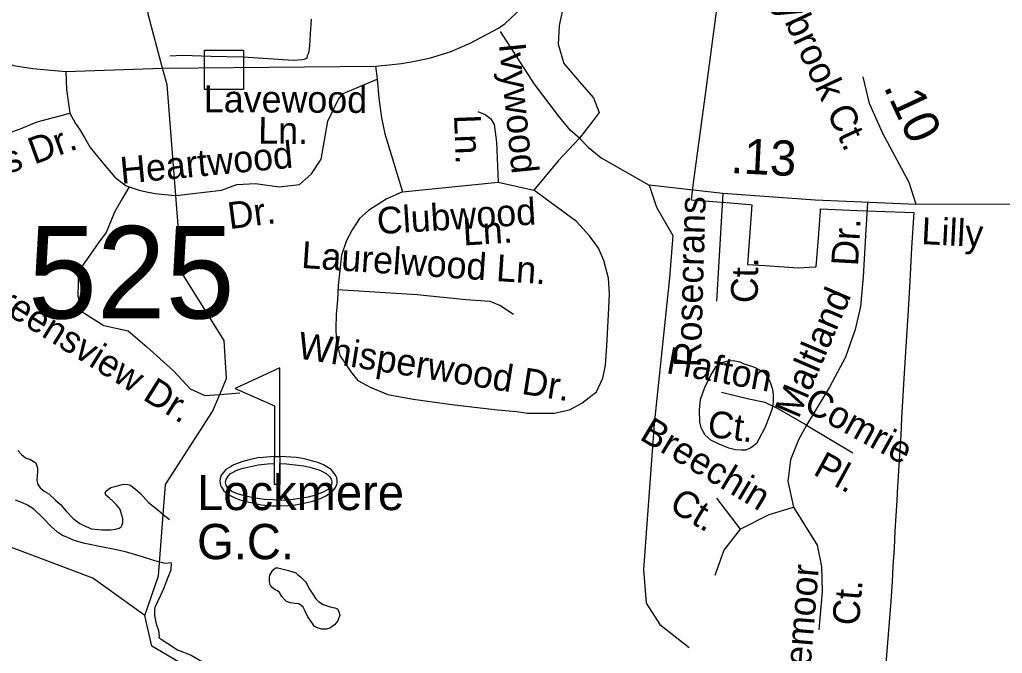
# Model space of a CAD drawing. Extents: x 2001466 to 2224147, y 644118 to 847247.
# Drawn here: x 2069122 to 2072607, y 717327 to 719575 of the extents above; entities that cross this region are included whole.
import ezdxf

# ---------------------------------------------------------------- set-up
doc = ezdxf.new("R2010")
doc.units = 0
for name, color, linetype in [('Exist Boundary Political City Limit New', 7, 'Continuous'), ('Exist Cultural Recreational Golf Course CELL', 7, 'Continuous'), ('Exist Cultural Recreational Golf Course Label', 7, 'Continuous'), ('Exist Hydrographic Creek Single Shore', 7, 'Continuous'), ('Exist Hydrographic Misc Water Feature', 7, 'Continuous'), ('Exist Road Non-System Structure Non-Sys Other Attributed CELL', 7, 'Continuous'), ('Exist Road Non-System Type 51', 7, 'Continuous'), ('Exist Road Non-System Type 51 Label', 7, 'Continuous'), ('Exist Road Secondary Mileage Hundredths English Label', 7, 'Continuous'), ('Exist Road Secondary Structure Standard Bridge Number Label', 7, 'Continuous'), ('Exist Road Secondary Type 51 Attributed', 7, 'Continuous'), ('Exist Road Secondary Type 51 Label', 7, 'Continuous'), ('Map Preparation Boundary City Limit Buffer Line', 7, 'Continuous')]:
    doc.layers.add(name, color=color, linetype=linetype)

msp = doc.modelspace()

# ---------------------------------------------------------------- linework, layer by layer
at = {"layer": 'Exist Boundary Political City Limit New'}
msp.add_lwpolyline([(2071621.4, 719826.2), (2071554.6, 719327.4), (2071510.4, 718996.6), (2071503.6, 718936.5), (2071642, 718924.8), (2071711.6, 718918.8), (2071718.4, 718918.2), (2071702.6, 718707), (2071766.1, 718702.7), (2071882, 718694.8), (2071941.8, 718698.4), (2071946.9, 718698.8), (2071954.4, 718800.8), (2071961.4, 718895.6), (2071961.9, 718903.5), (2072092, 718898.4), (2072192, 718894.5), (2072292.4, 718890.6), (2072285, 718765.8), (2072278, 718645.9), (2072271, 718526.2), (2072263.4, 718396.4), (2072256.6, 718281.9), (2072249.5, 718161.4), (2072246, 718101.5), (2072235.2, 717919.8), (2072232.4, 717869.9), (2072225.9, 717761.2), (2072222.4, 717700.3), (2072218.6, 717636.4), (2072215.4, 717581.6), (2072211.2, 717511.7), (2072119.4, 716370.6)], dxfattribs=at)
at = {"layer": 'Exist Cultural Recreational Golf Course CELL'}
msp.add_lwpolyline([(2070044.7, 718339.9), (2069886.2, 718266.5), (2070026.2, 718204.9), (2070026.2, 718026), (2070044.7, 718026), (2070044.7, 718001), (2070044.7, 717926), (2070044.7, 718001), (2070068.3, 717999.4), (2070098.8, 717996.1), (2070130.3, 717992.1), (2070151.5, 717987.8), (2070179.4, 717979.5), (2070186.3, 717977.4), (2070209, 717965.6), (2070221, 717954.7), (2070226.5, 717945.1), (2070229.5, 717935.6), (2070229.2, 717931.2), (2070228.1, 717927.1), (2070227.1, 717923.8), (2070225, 717920), (2070214.3, 717908.2), (2070198.5, 717898.6), (2070171.2, 717888.3), (2070144.6, 717880.7), (2070109.1, 717875.2), (2070082, 717871.2), (2070041.9, 717869.4), (2070019.5, 717871.2), (2069990.4, 717872.7), (2069957.4, 717877.2), (2069923.3, 717884.7), (2069894.3, 717893.3), (2069874.8, 717901.8), (2069862.7, 717911.3), (2069854.2, 717923.3), (2069851.7, 717933.3), (2069854.2, 717944.3), (2069861.2, 717955.3), (2069869.8, 717964.9), (2069878.9, 717970.1), (2069890.3, 717975.9), (2069909.4, 717982.4), (2069935.5, 717989.4), (2069968.4, 717995.4), (2070000.4, 717999.4), (2070026.2, 718001), (2070026.2, 718026), (2070044.7, 718026), (2070044.7, 717926), (2070026.2, 717926), (2070026.2, 718001), (2070026.2, 718026), (2069985.8, 718022.3), (2069966.3, 718020.6), (2069935.5, 718013.3), (2069909.9, 718007), (2069881.6, 717996), (2069869.3, 717988.9), (2069853.5, 717979.1), (2069843.2, 717968.1), (2069837, 717959.8), (2069833, 717947.6), (2069832, 717937.8), (2069834.7, 717923.3), (2069837.5, 717916.3), (2069846.5, 717904), (2069854.7, 717897), (2069868.6, 717887.4), (2069880.4, 717881.6), (2069902.9, 717872.1), (2069921.7, 717867.1), (2069952, 717859.8), (2069980, 717854.3), (2070016.4, 717851), (2070040, 717850), (2070073.8, 717852), (2070099.1, 717854.5), (2070125.5, 717859.1), (2070157.5, 717865.6), (2070188.6, 717876.1), (2070208, 717886), (2070226.5, 717897.3), (2070236.2, 717907.3), (2070242.2, 717915.5), (2070244.8, 717921), (2070246.3, 717925.1), (2070247.7, 717931.5), (2070248.5, 717938.3), (2070247, 717949.6), (2070242.5, 717959.8), (2070232.6, 717972.5), (2070226.4, 717979.2), (2070211.6, 717989), (2070199.8, 717995.8), (2070179, 718004.3), (2070164.8, 718008.3), (2070131.7, 718017), (2070104.2, 718022.1), (2070044.7, 718026)], close=True, dxfattribs=at)
at = {"layer": 'Exist Hydrographic Creek Single Shore'}
for points in [[(2069629, 719402.9), (2069577.8, 719594.4), (2069552.7, 720060.7), (2069584.7, 720325.8), (2069551.7, 720520.1), (2069476.9, 720642.9), (2069367.8, 720743.7), (2069283.7, 721234.2), (2069224.9, 721366.6), (2069199.8, 721524.7), (2069124.8, 721709.9), (2069132.8, 721883.7), (2069181.8, 722043.3), (2069189.8, 722325.3), (2069380.9, 722675.8), (2069561.1, 723468.3)], [(2069675.3, 718951.3), (2069644.8, 719343.6), (2069629, 719402.9)], [(2069831.6, 718245.9), (2069855.8, 718302.5), (2069846.8, 718437.2), (2069696.7, 718676.5), (2069675.3, 718951.3)], [(2069565.7, 717462), (2069381.7, 717593.7), (2068922.6, 717767.1), (2067938.8, 718440.1), (2067605.8, 718597.8), (2067330.8, 718655.9), (2067223.7, 718636)], [(2069565.7, 717462), (2069614.7, 717602.1), (2069639.7, 717926.4), (2069805.8, 718185.5), (2069831.6, 718245.9)], [(2072111.1, 716772.9), (2072041.7, 716791.4), (2071799.7, 716891.5), (2071623.6, 716914.8), (2071424.7, 716879.5), (2071257.8, 716879.6), (2070965.8, 716980.7), (2070715.6, 716913.6), (2070449.6, 716922.3), (2070040.8, 717088.1), (2069590.7, 717353.2), (2069565.7, 717462)]]:
    msp.add_lwpolyline(points, dxfattribs=at)
at = {"layer": 'Exist Hydrographic Misc Water Feature'}
for points in [[(2070156.2, 719576.3), (2070152.1, 719524.5), (2070150.3, 719482.6), (2070146.4, 719456.5), (2070142.1, 719446.5), (2070140.4, 719438.3), (2070134.3, 719434.4), (2070124.6, 719432.6), (2070092.2, 719430.6), (2069914.5, 719442.1), (2069800.4, 719443.9), (2069700.4, 719447.8), (2069654.4, 719445.4)], [(2071694.1, 718353.4), (2071727.9, 718341.8), (2071751.7, 718329.6), (2071761.8, 718323.6), (2071774.1, 718307.6), (2071783.9, 718285.8), (2071792.1, 718263.9), (2071794, 718243.7), (2071794.4, 718217.7), (2071790.3, 718195.6), (2071782.3, 718171.6), (2071764.4, 718127.7), (2071744.5, 718089.8), (2071734.7, 718071.8), (2071724.4, 718063.6), (2071714.6, 718055.8), (2071696.6, 718047.5), (2071680.6, 718047.5), (2071660.5, 718049.4), (2071636.3, 718055.5), (2071602.6, 718069.5), (2071572.5, 718083.4), (2071552.6, 718101.4), (2071538.7, 718127), (2071534.4, 718147.2), (2071532.3, 718191.3), (2071536.2, 718227.2), (2071550.2, 718267.3), (2071572.3, 718313.4), (2071592, 718345.3), (2071611.7, 718359.4), (2071634, 718365.3), (2071651.9, 718365.5), (2071675.9, 718361.4), (2071687.9, 718355.5), (2071694.1, 718353.4)], [(2069115.4, 718047), (2069129.1, 718032.7), (2069142.8, 718020.9), (2069161.1, 718014.9), (2069178.9, 718002.8), (2069185.3, 717984.8), (2069185.3, 717971.1), (2069183, 717943), (2069185.3, 717928.9), (2069187.3, 717924.9), (2069195.3, 717914.8), (2069209.1, 717903), (2069225.3, 717893.2), (2069249.3, 717870.9), (2069267.5, 717855.2), (2069287.2, 717831.1), (2069311.4, 717805.1), (2069335.2, 717787.3), (2069347.5, 717781.4), (2069377.2, 717769.2), (2069413.5, 717765.3), (2069445.5, 717765.3), (2069463.7, 717767.4), (2069475.4, 717771.7), (2069481.6, 717775.7), (2069485.5, 717783.6), (2069487.5, 717791.4), (2069487.5, 717805.6), (2069481.2, 717829.7), (2069477.3, 717839.6), (2069465.2, 717853.6), (2069453.3, 717865.6), (2069439.3, 717879.4), (2069429.3, 717887.4), (2069425, 717895.4), (2069429.3, 717903.2), (2069445.3, 717915.4), (2069469.3, 717921.5), (2069485.3, 717925.6), (2069499.2, 717927.5), (2069513, 717925.5), (2069533.3, 717909.4), (2069551.1, 717893.8), (2069579.2, 717861.9), (2069611.6, 717835.9), (2069631.3, 717819.9), (2069653.4, 717801.9)], [(2069659.6, 717648.1), (2069637.6, 717645.7), (2069601.7, 717655.6), (2069557.9, 717669.6), (2069529.4, 717677.6), (2069497.6, 717687.7), (2069459.6, 717695.4), (2069411.7, 717705.6), (2069353.6, 717717.2), (2069315.5, 717727.5), (2069289.7, 717739), (2069273.7, 717745.1), (2069255.8, 717757.2), (2069233.7, 717777.2), (2069203.5, 717808.9), (2069171.8, 717838.9), (2069149.4, 717852.8), (2069129.3, 717862.7), (2069107.4, 717870.9)], [(2069659.6, 717648.1), (2069657.9, 717622), (2069647.7, 717596), (2069631.9, 717555.7), (2069620, 717530), (2069610, 717507.9), (2069601.7, 717489.7), (2069600.1, 717481.9), (2069600.1, 717462), (2069606.3, 717431.9), (2069614.1, 717407.9), (2069616.3, 717387.7), (2069616.1, 717381.7)], [(2070147.6, 717558.7), (2070161.7, 717536.7), (2070171.8, 717521), (2070181.6, 717510.9), (2070197.8, 717500.8), (2070223.7, 717492.8), (2070239.7, 717489.2), (2070249.7, 717485.2), (2070253.8, 717474.8), (2070257.9, 717462.9), (2070254, 717452.9), (2070249.9, 717443), (2070238.2, 717428.9), (2070225.9, 717419.1), (2070222, 717416.8), (2070209.9, 717413), (2070193.9, 717413), (2070180, 717417.1), (2070167.9, 717423), (2070157.9, 717436.7), (2070143.7, 717456.7), (2070133.9, 717476.8), (2070127.7, 717490.7), (2070119.9, 717496.8), (2070111.9, 717502.9), (2070097.8, 717504.6), (2070082, 717506.6), (2070067.8, 717510.8), (2070061.9, 717516.5), (2070052, 717528.6), (2070043.8, 717542.8), (2070035.8, 717548.5), (2070028.1, 717552.5), (2070017.4, 717560.6), (2070011.4, 717568.4), (2070007.8, 717582.3), (2070007.8, 717596.5), (2070009.4, 717604.4), (2070019.6, 717622.7), (2070029.5, 717630.6), (2070037.5, 717630.6), (2070075.4, 717620.7), (2070101.7, 717612.7), (2070107.6, 717606.6), (2070117.7, 717598.5), (2070125.7, 717590.8), (2070135.5, 717580.8), (2070141.4, 717571), (2070147.6, 717558.7)], [(2069616.1, 717381.7), (2069624.1, 717378), (2069648.1, 717361.8), (2069682.3, 717340), (2069729.9, 717320.2), (2069772.4, 717296.3), (2069806.4, 717278.2), (2069842.1, 717256.1), (2069870.4, 717236.5), (2069896.2, 717218.4), (2069918.1, 717202.5), (2069954.2, 717184.4), (2069990.5, 717166.7), (2070026.4, 717150.7), (2070066.6, 717138.6), (2070102.3, 717128.7), (2070138.6, 717115.1), (2070188.6, 717090.9), (2070242.7, 717063.2), (2070288.7, 717041.2), (2070317, 717029.3), (2070346.7, 717009.3), (2070373, 716995.2), (2070406.8, 716979.5)]]:
    msp.add_lwpolyline(points, dxfattribs=at)
at = {"layer": 'Exist Road Non-System Structure Non-Sys Other Attributed CELL'}
msp.add_lwpolyline([(2069777.1, 719466.4), (2069916.1, 719466.4), (2069916.1, 719327.3), (2069777.1, 719327.3)], close=True, dxfattribs=at)
at = {"layer": 'Exist Road Non-System Type 51'}
for p, q in [((2069285.3, 719390.7), (2069629, 719402.9)), ((2069629, 719402.9), (2070383.3, 719409.8)), ((2070479.5, 718964.5), (2070819, 718999.1)), ((2070819, 718999.1), (2070945.6, 718970.3)), ((2071615.4, 718958.7), (2071354.3, 718987.5)), ((2072128.6, 718927), (2072127.2, 718904.5)), ((2069831.6, 718245.9), (2069903.2, 718251.4))]:
    msp.add_line(p, q, dxfattribs=at)
for points in [[(2070383.3, 719409.8), (2070431.9, 719414.9), (2070475.8, 719419.8), (2070523.5, 719428.3), (2070578.4, 719439.3), (2070649.2, 719461.3), (2070720.1, 719491.8), (2070820.2, 719544.3), (2070843.4, 719561.4), (2070919.1, 719632.3), (2070958.2, 719675), (2071013.1, 719736.1), (2071053.4, 719786.1)], [(2071162.2, 719704.5), (2071100.1, 719671), (2071047.5, 719608.9), (2071034.8, 719554.8), (2071032, 719488.6), (2071052.1, 719419.5), (2071114.4, 719346), (2071157.4, 719298.2), (2071176.5, 719245.6), (2071152.6, 719212.1), (2071106.8, 719154.6)], [(2068897.2, 719570.3), (2069000.6, 719474.4), (2069066.7, 719426.5), (2069099.8, 719412.4), (2069168.9, 719402.1), (2069285.3, 719390.7)], [(2071106.8, 719154.6), (2071075.2, 719182.2), (2071032.2, 719233.5), (2070947.8, 719346), (2070827.1, 719533)], [(2070383.3, 719409.8), (2070389.5, 719364.7), (2070395.8, 719296.3), (2070405.1, 719226.3), (2070417.5, 719170.3), (2070439.3, 719097.2), (2070479.5, 718964.5)], [(2069285.3, 719390.7), (2069288.2, 719327.3), (2069299.7, 719243.8)], [(2069675.3, 718951.3), (2069837.8, 718970.3), (2069892.5, 718990.4), (2069958.6, 718993.3), (2070042.1, 718981.8), (2070114, 718990.4), (2070157.2, 719027.9), (2070191.7, 719079.7), (2070214.7, 719215), (2070252.2, 719292.8), (2070269.4, 719312.9), (2070389.7, 719363.5)], [(2068885.3, 719105.6), (2068945.7, 719125.8), (2068994.7, 719145.9), (2069052.2, 719163.2), (2069121.3, 719186.2), (2069184.6, 719212.1), (2069299.7, 719243.8)], [(2069299.7, 719243.8), (2069319.8, 719206.4), (2069334.2, 719186.2), (2069351.5, 719157.4), (2069372.4, 719122.1), (2069408.8, 719076.3), (2069434, 719047.4), (2069460.1, 719016.7)], [(2070747.1, 719249.6), (2070773, 719238.1), (2070793.1, 719223.7), (2070804.6, 719203.5), (2070813.3, 719140.2), (2070819, 718999.1)], [(2071106.8, 719154.6), (2071032, 719073.9), (2070945.6, 718970.3)], [(2071106.8, 719154.6), (2071138.1, 719122.7), (2071184.4, 719084.6), (2071354.3, 718987.5)], [(2069460.1, 719016.7), (2069461, 719015.6), (2069500.2, 718985.8), (2069546, 718970.8), (2069572.1, 718964.3), (2069602.9, 718958.7), (2069636.5, 718954.9), (2069672.9, 718951.2), (2069675.3, 718951.3)], [(2069510.2, 718982.5), (2069486.7, 718941.5), (2069457.9, 718892.5), (2069429.2, 718820.5), (2069403.3, 718786), (2069363, 718728.4), (2069331.3, 718682.3), (2069328.5, 718595.9), (2069344.2, 718538.2), (2069420.7, 718490.4), (2069506.7, 718471.3), (2069573.6, 718413.9), (2069669.1, 718327.9), (2069726.4, 718265.7), (2069779, 718241.8), (2069831.6, 718245.9)], [(2071354.3, 718987.5), (2071380.2, 718909.8), (2071437.7, 718809), (2071426.2, 718659.3), (2071372.4, 718141.4), (2071334.2, 717625.2), (2071343.8, 717505.7), (2071391.5, 717429.2), (2071496.6, 717348)], [(2070251.2, 718632.1), (2070249.6, 718580.8), (2070244.9, 718529.5), (2070243.4, 718479.7), (2070244.9, 718443.9), (2070251.2, 718411.3), (2070257.4, 718383.3), (2070277.6, 718353.7), (2070296.2, 718325.7), (2070321.2, 718294.7), (2070364.4, 718271.7), (2070427.7, 718245.8), (2070516.9, 718228.5), (2070663.6, 718208.4), (2070816.2, 718191.1), (2070885.2, 718185.3), (2070922.6, 718179.6), (2071017.6, 718179.6), (2071072.3, 718191.1), (2071115.4, 718214.1), (2071167.2, 718254.4), (2071190.2, 718303.4), (2071198.9, 718349.5), (2071204.6, 718418.6), (2071210.4, 718528), (2071213.3, 718602.8), (2071210.4, 718657.6), (2071193.5, 718720.8), (2071174.8, 718764.3), (2071142.2, 718807.9), (2071097.1, 718859.2), (2070945.6, 718970.3)], [(2070479.5, 718964.5), (2070421.9, 718938.6), (2070358.6, 718898.3), (2070327, 718869.5), (2070301.1, 718829.2), (2070280.9, 718791.7), (2070263.7, 718739.9), (2070251.2, 718632.1)], [(2071615.4, 718958.7), (2071593.1, 718576.9)], [(2072127.2, 718904.5), (2072122.5, 718829.8), (2072113, 718662.5), (2072103.4, 718557.3), (2072084.3, 718476), (2072050.6, 718378.2), (2071993.1, 718271.7), (2071912.5, 718136.9), (2071883.7, 718085.1), (2071855, 718013.1), (2071846.3, 717938.3), (2071866.5, 717845.5), (2071950.5, 717711.3), (2071964.9, 717634.8), (2071967.2, 717546.1), (2071955.7, 717410.7)], [(2070873.7, 718529.7), (2070824.8, 718561.4), (2070790.3, 718575.8), (2070703.9, 718581.5), (2070531.3, 718598.8), (2070249.3, 718616.1)], [(2071912.5, 718136.9), (2071811.8, 718194.5), (2071765.7, 718217.6), (2071708.2, 718229.1), (2071610.4, 718252.1)], [(2071912.5, 718136.9), (2072076.5, 718039)], [(2071593.1, 717877.2), (2071676.5, 717767.8)], [(2071676.5, 717767.8), (2071780.1, 717819.6), (2071866.5, 717845.5)], [(2071676.5, 717767.8), (2071619, 717692.9), (2071587.3, 717603.7)]]:
    msp.add_lwpolyline(points, dxfattribs=at)
at = {"layer": 'Exist Road Secondary Type 51 Attributed'}
for points in [[(2072300.6, 718919.3), (2072276.7, 718997.6), (2072182.6, 719171.6), (2072135.1, 719277.8), (2072112.8, 719371.9)], [(2072300.6, 718919.3), (2071943.2, 718935.3), (2071615.4, 718958.7)], [(2074340.3, 718608.8), (2073821, 718762.9), (2073513.9, 718855.5), (2073381.5, 718884.2), (2073206, 718913), (2072856.6, 718920.9), (2072300.6, 718919.3)]]:
    msp.add_lwpolyline(points, dxfattribs=at)
at = {"layer": 'Map Preparation Boundary City Limit Buffer Line'}
msp.add_lwpolyline([(2071621.4, 719826.2), (2071554.6, 719327.4), (2071510.4, 718996.6), (2071503.6, 718936.5), (2071642, 718924.8), (2071711.6, 718918.8), (2071718.4, 718918.2), (2071702.6, 718707), (2071766.1, 718702.7), (2071882, 718694.8), (2071941.8, 718698.4), (2071946.9, 718698.8), (2071954.4, 718800.8), (2071961.4, 718895.6), (2071961.9, 718903.5), (2072092, 718898.4), (2072192, 718894.5), (2072292.4, 718890.6), (2072285, 718765.8), (2072278, 718645.9), (2072271, 718526.2), (2072263.4, 718396.4), (2072256.6, 718281.9), (2072249.5, 718161.4), (2072246, 718101.5), (2072235.2, 717919.8), (2072232.4, 717869.9), (2072225.9, 717761.2), (2072222.4, 717700.3), (2072218.6, 717636.4), (2072215.4, 717581.6), (2072211.2, 717511.7), (2072119.4, 716370.6)], dxfattribs=at)

# ---------------------------------------------------------------- texts
at = {"layer": 'Exist Cultural Recreational Golf Course Label'}
for s, p in [('Lockmere', (2069751.2, 717835.4)), ('G.C.', (2069751.2, 717661.2))]:
    msp.add_text(s, height=125, dxfattribs=at).set_placement(p)
at = {"layer": 'Exist Road Non-System Type 51 Label'}
for s, rotation, p in [('Ivywood', 275.7095, (2070821.3, 719488.6)), ('Lavewood', 359.7439, (2069774.9, 719246.7)), ('Ln.', 359.6816, (2069967.7, 719135.1)), ('Ln.', 272.1202, (2070662.2, 719236.8)), ('Fairwinds Dr.', 19.9881, (2068629.7, 718862.7)), ('Heartwood', 5.4237, (2069482.7, 718992.4)), ('Clubwood', 3.5477, (2070391.6, 718813.7)), ('Dr.', 7.5335, (2069866.2, 718831.6)), ('Rosecrans', 88.3338, (2071537.1, 718341)), ('Ln.', 3.5477, (2070696.1, 718773.8)), ('Dr.', 86.7307, (2072094.6, 718699.4)), ('Laurelwood Ln.', 356.1529, (2070119.1, 718694.6)), ('Ct.', 89.1192, (2071738.8, 718568.9)), ('Greensview Dr.', 327.9835, (2068956.1, 718604)), ('Maltland', 66.8404, (2071883.5, 718156.3)), ('Whisperwood Dr.', 350.9636, (2070103.8, 718374.3)), ('Hafton', 349.6716, (2071411.6, 718321.8)), ('Comrie', 331.0041, (2071896.5, 718192.7)), ('Ct.', 352.685, (2071557.7, 718096.1)), ('Breechin', 329.0177, (2071316.1, 718088.5)), ('Pl.', 331.3473, (2071931.6, 717963.8)), ('Ct.', 329.0177, (2071420, 717838.3)), ('Fifemoor', 85.24, (2071915.1, 717139.1)), ('Ct.', 85.24, (2072097.8, 717423.5))]:
    msp.add_text(s, height=95, rotation=rotation, dxfattribs=at).set_placement(p)
at = {"layer": 'Exist Road Secondary Mileage Hundredths English Label'}
for s, rotation, p in [('.10', 294.979, (2072184, 719337.1)), ('.13', 357.0781, (2071641.1, 719031.4))]:
    msp.add_text(s, height=125, rotation=rotation, dxfattribs=at).set_placement(p)
at = {"layer": 'Exist Road Secondary Structure Standard Bridge Number Label'}
msp.add_text('525', height=328.08, dxfattribs=at).set_placement((2069152, 718515))
at = {"layer": 'Exist Road Secondary Type 51 Label'}
for s, rotation, p in [('Baybrook Ct.', 294.979, (2071740.5, 719767)), ('Lilly', 357.0781, (2072317.7, 718779.3))]:
    msp.add_text(s, height=95, rotation=rotation, dxfattribs=at).set_placement(p)

doc.saveas('drawing.dxf')
